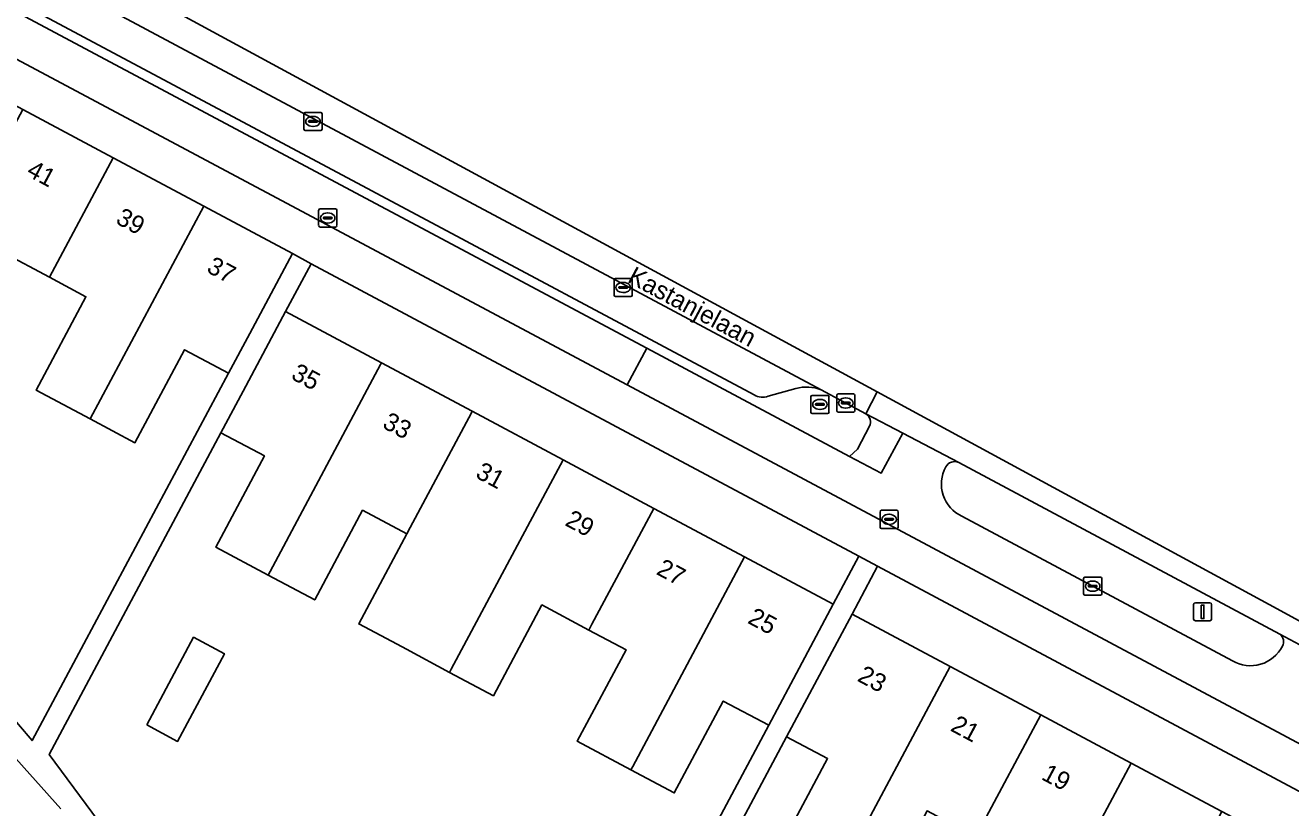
# Model space of a CAD drawing. Extents: x 159262 to 160143, y 383399 to 384319.
# Drawn here: x 159845.2 to 159915.2, y 383915.2 to 383958.5 of the extents above; entities that cross this region are included whole.
import ezdxf

# ---------------------------------------------------------------- set-up
doc = ezdxf.new("R2010")
doc.units = 0
for name, color, linetype in [('IMGEO_Berm_groen', 7, 'Continuous'), ('IMGEO_Erf', 7, 'Continuous'), ('IMGEO_Fietspad_gesloten', 7, 'Continuous'), ('IMGEO_Kolk', 7, 'Continuous'), ('IMGEO_Lichtmast', 7, 'Continuous'), ('IMGEO_Openbare_ruimte_label', 7, 'Continuous'), ('IMGEO_Pand', 7, 'Continuous'), ('IMGEO_Pand_nummerreeks', 7, 'Continuous'), ('IMGEO_Parkeervlak_open', 7, 'Continuous'), ('IMGEO_Rijbaan_lokaal_gesloten', 7, 'Continuous'), ('IMGEO_Rioolput', 7, 'Continuous'), ('IMGEO_Verkeerseiland_open', 7, 'Continuous'), ('IMGEO_Voetpad_open', 7, 'Continuous')]:
    doc.layers.add(name, color=color, linetype=linetype)

msp = doc.modelspace()

# ---------------------------------------------------------------- linework, layer by layer
at = {"layer": 'IMGEO_Berm_groen'}
for points in [[(159914.578, 383924.817), (159896.823, 383934.316)], [(159896.999, 383931.341), (159911.954, 383923.349)]]:
    msp.add_lwpolyline(points, dxfattribs=at)
for centre, radius, start, end in [((159897.838, 383933.129), 1.975, 151.49609, 244.84412), ((159896.592, 383933.815), 0.552, 65.22761, 152.35699), ((159914.279, 383924.412), 0.503, 329.76886, 53.58684), ((159912.951, 383925.06), 1.98, 239.78454, 332.9271)]:
    msp.add_arc(centre, radius, start, end, dxfattribs=at)
at = {"layer": 'IMGEO_Erf'}
for points in [[(159843.313, 383921.6), (159845.598, 383918.934), (159856.457, 383939.256), (159854.026, 383940.555), (159851.278, 383935.407), (159848.805, 383936.726), (159845.82, 383938.321), (159848.575, 383943.483), (159846.552, 383944.562), (159843.997, 383945.926)], [(159847.176, 383915.172), (159821.644, 383943.718), (159811.948, 383941.099), (159812.633, 383938.564), (159818.211, 383940.069), (159819.038, 383937.007), (159819.804, 383934.168), (159814.261, 383932.672), (159814.975, 383930.03), (159815.639, 383927.569), (159821.271, 383929.09), (159822.084, 383926.069), (159822.865, 383923.166), (159821.915, 383922.91), (159822.61, 383920.331), (159817.979, 383919.081), (159818.631, 383916.667), (159823.261, 383917.916), (159824.243, 383918.181), (159825.071, 383915.114)], [(159876.661, 383901.686), (159886.318, 383919.784), (159883.803, 383921.126), (159881.092, 383916.044), (159878.702, 383917.319), (159875.734, 383918.902), (159878.431, 383923.958), (159876.377, 383925.054), (159873.781, 383926.438), (159871.103, 383921.418), (159868.676, 383922.712), (159866.286, 383923.988), (159865.77, 383924.263), (159863.655, 383925.391), (159866.314, 383930.376), (159863.87, 383931.68), (159861.223, 383926.718), (159858.645, 383928.093), (159855.747, 383929.639), (159858.435, 383934.679), (159856.031, 383935.961), (159846.54, 383918.173), (159850.27, 383913.131)]]:
    msp.add_lwpolyline(points, dxfattribs=at)
for points in [[(159861.023, 383945.315), (159859.608, 383942.667), (159864.907, 383939.834), (159869.927, 383937.15), (159874.947, 383934.466), (159879.965, 383931.783), (159884.987, 383929.099), (159889.889, 383926.478), (159891.308, 383929.133)], [(159892.341, 383928.581), (159890.923, 383925.926), (159896.349, 383923.03), (159901.357, 383920.358), (159906.365, 383917.685), (159911.373, 383915.013), (159916.381, 383912.34), (159921.21, 383909.763), (159922.62, 383912.402)], [(159851.936, 383919.803), (159854.527, 383924.654), (159856.23, 383923.744), (159853.639, 383918.894)], [(159896.903, 383907.457), (159899.649, 383912.609), (159897.762, 383913.615), (159895.074, 383915.048), (159892.331, 383909.901), (159890.009, 383911.139), (159886.847, 383912.824), (159889.575, 383917.94), (159887.31, 383919.147), (159877.6, 383900.927), (159876.408, 383898.69), (159881.98, 383895.689), (159885.67, 383893.702), (159906.632, 383882.414), (159917.62, 383903.025), (159915.102, 383904.367), (159912.373, 383899.249), (159910.06, 383900.482), (159906.949, 383902.141), (159909.678, 383907.259), (159907.779, 383908.271), (159905.077, 383909.712), (159902.332, 383904.563), (159900.025, 383905.793)]]:
    msp.add_lwpolyline(points, close=True, dxfattribs=at)
at = {"layer": 'IMGEO_Fietspad_gesloten'}
for points in [[(159637.547, 384066.886), (159678.317, 384045.287), (159706.724, 384030.091), (159782.916, 383989.334), (159785.314, 383988.052), (159786.588, 383987.371), (159800.678, 383979.816), (159802.382, 383978.898), (159806.209, 383976.854), (159811.759, 383973.873), (159815.384, 383972.277), (159818.103, 383970.845), (159878.488, 383938.609), (159879.571, 383940.642), (159821.924, 383971.407), (159817.239, 383973.81), (159812.887, 383975.929), (159812.762, 383975.674), (159811.755, 383976.132), (159807.769, 383978.315), (159805.944, 383979.316), (159802.985, 383980.918), (159679.545, 384046.947)], [(159896.823, 383934.316), (159893.727, 383935.935), (159892.539, 383933.733), (159890.781, 383934.659), (159879.571, 383940.642), (159878.488, 383938.609), (159961.003, 383894.56), (159966.304, 383891.73), (160016.316, 383865.032), (160041.045, 383851.684), (160089.346, 383826.131)], [(159911.954, 383923.349), (159896.999, 383931.341)], [(160018.359, 383866.492), (159968.689, 383893.037), (159961.28, 383896.996), (159918.588, 383919.812), (159916.706, 383920.813), (159917.898, 383923.047), (159914.578, 383924.817)]]:
    msp.add_lwpolyline(points, dxfattribs=at)
for centre, radius, start, end in [((159897.838, 383933.129), 1.975, 151.49609, 244.84412), ((159896.592, 383933.815), 0.552, 65.22761, 152.35699), ((159914.279, 383924.412), 0.503, 329.76886, 53.58684), ((159912.951, 383925.06), 1.98, 239.78454, 332.9271)]:
    msp.add_arc(centre, radius, start, end, dxfattribs=at)
at = {"layer": 'IMGEO_Kolk'}
for p, q in [((159860.623, 383952.757), (159860.623, 383953.609)), ((159860.698, 383953.683), (159861.55, 383953.683)), ((159861.111, 383953.463), (159861.136, 383953.463)), ((159861.624, 383953.609), (159861.624, 383952.757)), ((159861.55, 383952.683), (159860.698, 383952.683)), ((159860.882, 383953.177), (159860.882, 383953.189)), ((159861.32, 383953.14), (159860.922, 383953.14)), ((159860.925, 383953.226), (159861.323, 383953.226)), ((159861.134, 383952.903), (159861.109, 383952.903)), ((159861.366, 383953.189), (159861.366, 383953.177)), ((159877.772, 383943.574), (159877.772, 383944.426)), ((159877.847, 383944.5), (159878.699, 383944.5)), ((159878.26, 383944.28), (159878.285, 383944.28)), ((159878.773, 383944.426), (159878.773, 383943.574)), ((159878.699, 383943.5), (159877.847, 383943.5)), ((159878.031, 383943.994), (159878.031, 383944.006)), ((159878.469, 383943.957), (159878.071, 383943.957)), ((159878.074, 383944.043), (159878.472, 383944.043)), ((159878.283, 383943.72), (159878.258, 383943.72)), ((159878.515, 383944.006), (159878.515, 383943.994)), ((159890.076, 383937.183), (159890.076, 383938.035)), ((159890.151, 383938.109), (159891.003, 383938.109)), ((159891.077, 383938.035), (159891.077, 383937.183)), ((159890.335, 383937.603), (159890.335, 383937.615)), ((159890.773, 383937.566), (159890.375, 383937.566)), ((159890.378, 383937.652), (159890.776, 383937.652)), ((159890.587, 383937.329), (159890.562, 383937.329)), ((159890.564, 383937.889), (159890.589, 383937.889)), ((159890.819, 383937.615), (159890.819, 383937.603)), ((159891.003, 383937.109), (159890.151, 383937.109)), ((159903.728, 383927.051), (159903.728, 383927.903)), ((159903.803, 383927.977), (159904.655, 383927.977)), ((159903.987, 383927.471), (159903.987, 383927.483)), ((159904.425, 383927.434), (159904.027, 383927.434)), ((159904.03, 383927.52), (159904.428, 383927.52)), ((159904.216, 383927.757), (159904.241, 383927.757)), ((159904.471, 383927.483), (159904.471, 383927.471)), ((159904.729, 383927.903), (159904.729, 383927.051)), ((159904.655, 383926.977), (159903.803, 383926.977)), ((159904.239, 383927.197), (159904.214, 383927.197))]:
    msp.add_line(p, q, dxfattribs=at)
for points in [[(159860.623, 383952.757), (159860.623, 383953.609)], [(159860.698, 383953.683), (159861.55, 383953.683)], [(159861.624, 383953.609), (159861.624, 383952.757)], [(159861.55, 383952.683), (159860.698, 383952.683)], [(159877.772, 383943.574), (159877.772, 383944.426)], [(159877.847, 383944.5), (159878.699, 383944.5)], [(159878.773, 383944.426), (159878.773, 383943.574)], [(159878.699, 383943.5), (159877.847, 383943.5)], [(159890.076, 383937.183), (159890.076, 383938.035)], [(159890.151, 383938.109), (159891.003, 383938.109)], [(159891.077, 383938.035), (159891.077, 383937.183)], [(159891.003, 383937.109), (159890.151, 383937.109)], [(159903.728, 383927.051), (159903.728, 383927.903)], [(159903.803, 383927.977), (159904.655, 383927.977)], [(159904.729, 383927.903), (159904.729, 383927.051)], [(159904.655, 383926.977), (159903.803, 383926.977)]]:
    msp.add_lwpolyline(points, dxfattribs=at)
for centre, radius, start, end in [((159860.7, 383953.607), 0.0765, 91.55205, 178.44795), ((159860.7, 383953.607), 0.0765, 91.55205, 178.44795), ((159861.548, 383953.607), 0.0765, 1.55205, 88.44795), ((159861.548, 383953.607), 0.0765, 1.55205, 88.44795), ((159860.7, 383952.759), 0.0765, 181.55205, 268.44795), ((159860.7, 383952.759), 0.0765, 181.55205, 268.44795), ((159860.922, 383953.186), 0.0403, 85.87752, 175.75265), ((159860.919, 383953.176), 0.0366, 178.93798, 274.71019), ((159861.323, 383953.183), 0.043, 264.86636, 352.45326), ((159861.327, 383953.188), 0.0386, 1.73085, 96.63898), ((159861.548, 383952.759), 0.0765, 271.55205, 358.44795), ((159861.548, 383952.759), 0.0765, 271.55205, 358.44795), ((159877.849, 383944.424), 0.0765, 91.55205, 178.44795), ((159877.849, 383944.424), 0.0765, 91.55205, 178.44795), ((159878.697, 383944.424), 0.0765, 1.55205, 88.44795), ((159878.697, 383944.424), 0.0765, 1.55205, 88.44795), ((159877.849, 383943.576), 0.0765, 181.55205, 268.44795), ((159877.849, 383943.576), 0.0765, 181.55205, 268.44795), ((159878.071, 383944.003), 0.0403, 85.87752, 175.75265), ((159878.068, 383943.993), 0.0366, 178.93798, 274.71019), ((159878.472, 383944), 0.043, 264.86636, 352.45326), ((159878.476, 383944.005), 0.0386, 1.73085, 96.63898), ((159878.697, 383943.576), 0.0765, 271.55205, 358.44795), ((159878.697, 383943.576), 0.0765, 271.55205, 358.44795), ((159890.153, 383938.033), 0.0765, 91.55205, 178.44795), ((159890.153, 383938.033), 0.0765, 91.55205, 178.44795), ((159891.001, 383938.033), 0.0765, 1.55205, 88.44795), ((159891.001, 383938.033), 0.0765, 1.55205, 88.44795), ((159890.375, 383937.612), 0.0403, 85.87752, 175.75265), ((159890.372, 383937.602), 0.0366, 178.93798, 274.71019), ((159890.776, 383937.609), 0.043, 264.86636, 352.45326), ((159890.78, 383937.614), 0.0386, 1.73085, 96.63898), ((159890.153, 383937.185), 0.0765, 181.55205, 268.44795), ((159890.153, 383937.185), 0.0765, 181.55205, 268.44795), ((159891.001, 383937.185), 0.0765, 271.55205, 358.44795), ((159891.001, 383937.185), 0.0765, 271.55205, 358.44795), ((159903.805, 383927.901), 0.0765, 91.55205, 178.44795), ((159903.805, 383927.901), 0.0765, 91.55205, 178.44795), ((159904.027, 383927.48), 0.0403, 85.87752, 175.75265), ((159904.024, 383927.47), 0.0366, 178.93798, 274.71019), ((159904.428, 383927.477), 0.043, 264.86636, 352.45326), ((159904.432, 383927.482), 0.0386, 1.73085, 96.63898), ((159904.653, 383927.901), 0.0765, 1.55205, 88.44795), ((159904.653, 383927.901), 0.0765, 1.55205, 88.44795), ((159903.805, 383927.053), 0.0765, 181.55205, 268.44795), ((159903.805, 383927.053), 0.0765, 181.55205, 268.44795), ((159904.653, 383927.053), 0.0765, 271.55205, 358.44795), ((159904.653, 383927.053), 0.0765, 271.55205, 358.44795)]:
    msp.add_arc(centre, radius, start, end, dxfattribs=at)
for centre, major_axis, ratio, start_param, end_param in [((159861.11, 383953.183), (-0.387, 0.002), 0.722429, 4.712389, 7.853982), ((159861.135, 383953.183), (-0.39, 0.002), 0.717154, 1.570796, 4.712389), ((159878.259, 383944), (-0.387, 0.002), 0.722429, 4.712389, 7.853982), ((159878.284, 383944), (-0.39, 0.002), 0.717154, 1.570796, 4.712389), ((159890.563, 383937.609), (-0.387, 0.002), 0.722429, 4.712389, 7.853982), ((159890.588, 383937.609), (-0.39, 0.002), 0.717154, 1.570796, 4.712389), ((159904.215, 383927.477), (-0.387, 0.002), 0.722429, 4.712389, 7.853982), ((159904.24, 383927.477), (-0.39, 0.002), 0.717154, 1.570796, 4.712389)]:
    msp.add_ellipse(centre, major_axis=major_axis, ratio=ratio, start_param=start_param, end_param=end_param, dxfattribs=at)
at = {"layer": 'IMGEO_Lichtmast'}
for p, q in [((159909.811, 383925.661), (159909.811, 383926.461)), ((159909.811, 383926.461), (159909.811, 383925.661)), ((159909.911, 383926.561), (159910.701, 383926.561)), ((159910.701, 383926.561), (159909.911, 383926.561)), ((159910.801, 383926.461), (159910.801, 383925.661)), ((159910.801, 383925.661), (159910.801, 383926.461)), ((159910.701, 383925.561), (159909.911, 383925.561)), ((159909.911, 383925.561), (159910.701, 383925.561))]:
    msp.add_line(p, q, dxfattribs=at)
msp.add_lwpolyline([(159910.231, 383926.436), (159910.381, 383926.436), (159910.381, 383925.686), (159910.231, 383925.686), (159910.231, 383926.436)], dxfattribs=at)
for centre, start, end in [((159909.911, 383926.461), 90, 180), ((159909.911, 383926.461), 90, 180), ((159910.701, 383926.461), 0, 90), ((159910.701, 383926.461), 360, 90), ((159909.911, 383925.661), 180, 270), ((159909.911, 383925.661), 180, 270), ((159910.701, 383925.661), 270, 0), ((159910.701, 383925.661), 270, 0)]:
    msp.add_arc(centre, 0.1, start, end, dxfattribs=at)
at = {"layer": 'IMGEO_Pand'}
for points in [[(159850.08, 383951.17), (159845.075, 383953.849), (159838.844, 383942.177), (159838.786, 383942.066), (159841.239, 383940.758), (159843.997, 383945.926), (159846.552, 383944.562)], [(159855.086, 383948.492), (159850.08, 383951.17), (159846.552, 383944.562), (159848.575, 383943.483), (159845.82, 383938.321), (159848.805, 383936.726)], [(159857.63, 383941.455), (159859.986, 383945.869), (159855.086, 383948.492), (159848.805, 383936.726), (159851.278, 383935.407), (159854.026, 383940.555), (159856.457, 383939.256)], [(159864.855, 383939.737), (159864.907, 383939.834), (159859.608, 383942.667), (159857.256, 383938.257), (159856.031, 383935.961), (159858.435, 383934.679), (159855.747, 383929.639), (159858.645, 383928.093), (159858.753, 383928.298)], [(159869.878, 383937.058), (159869.927, 383937.15), (159864.907, 383939.834), (159864.855, 383939.737), (159858.753, 383928.298), (159858.645, 383928.093), (159861.223, 383926.718), (159863.87, 383931.68), (159866.314, 383930.376), (159866.496, 383930.717)], [(159874.947, 383934.466), (159869.927, 383937.15), (159869.878, 383937.058), (159866.496, 383930.717), (159866.314, 383930.376), (159863.655, 383925.391), (159865.77, 383924.263), (159866.286, 383923.988), (159868.676, 383922.712), (159868.77, 383922.888)], [(159879.965, 383931.783), (159874.947, 383934.466), (159868.77, 383922.888), (159868.676, 383922.712), (159871.103, 383921.418), (159873.781, 383926.438), (159876.377, 383925.054), (159876.546, 383925.372)], [(159884.987, 383929.099), (159879.965, 383931.783), (159876.546, 383925.372), (159876.377, 383925.054), (159878.431, 383923.958), (159875.734, 383918.902), (159878.702, 383917.319), (159878.805, 383917.511)], [(159887.537, 383922.069), (159889.889, 383926.478), (159884.987, 383929.099), (159878.805, 383917.511), (159878.702, 383917.319), (159881.092, 383916.044), (159883.803, 383921.126), (159886.318, 383919.784)], [(159896.349, 383923.03), (159890.923, 383925.926), (159888.572, 383921.515), (159887.31, 383919.147), (159889.575, 383917.94), (159886.847, 383912.824), (159890.009, 383911.139), (159890.177, 383911.453)], [(159851.936, 383919.803), (159853.639, 383918.894), (159856.23, 383923.744), (159854.527, 383924.654)], [(159901.357, 383920.358), (159896.349, 383923.03), (159890.177, 383911.453), (159890.009, 383911.139), (159892.331, 383909.901), (159895.074, 383915.048), (159897.762, 383913.615), (159897.922, 383913.915)], [(159906.365, 383917.685), (159901.357, 383920.358), (159897.922, 383913.915), (159897.762, 383913.615), (159899.649, 383912.609), (159896.903, 383907.457), (159900.025, 383905.793), (159900.153, 383906.033)], [(159911.373, 383915.013), (159906.365, 383917.685), (159900.153, 383906.033), (159900.025, 383905.793), (159902.332, 383904.563), (159905.077, 383909.712), (159907.779, 383908.271), (159907.997, 383908.68)]]:
    msp.add_lwpolyline(points, close=True, dxfattribs=at)
at = {"layer": 'IMGEO_Parkeervlak_open'}
for points in [[(159889.226, 383938.344), (159827.568, 383971.273), (159818.616, 383975.911), (159814.9, 383977.723), (159810.574, 383979.653)], [(159813.13, 383976.392), (159822.09, 383971.919), (159885.523, 383938.052)], [(159886.287, 383937.986), (159887.826, 383938.407)]]:
    msp.add_lwpolyline(points, dxfattribs=at)
for centre, radius, start, end in [((159885.971, 383938.785), 0.859, 238.54265, 291.58259), ((159888.432, 383936.293), 2.199, 68.84515, 106.00171)]:
    msp.add_arc(centre, radius, start, end, dxfattribs=at)
at = {"layer": 'IMGEO_Rijbaan_lokaal_gesloten'}
for points in [[(159892.323, 383938.219), (159805.451, 383985.323), (159805.451, 383985.323), (159804.103, 383983.128), (159807.258, 383981.498), (159808.939, 383980.578), (159810.574, 383979.653), (159814.9, 383977.723), (159818.616, 383975.911), (159827.568, 383971.273), (159889.226, 383938.344), (159891.696, 383937.001), (159892.323, 383938.219)], [(159920.241, 383923.056), (159914.639, 383926.118), (159892.323, 383938.219), (159891.696, 383937.001), (159893.727, 383935.935), (159896.823, 383934.316), (159914.578, 383924.817), (159917.898, 383923.047), (159919.708, 383922.063), (159920.241, 383923.056)]]:
    msp.add_lwpolyline(points, dxfattribs=at)
at = {"layer": 'IMGEO_Rioolput'}
for p, q in [((159861.438, 383947.417), (159861.438, 383948.269)), ((159861.513, 383948.343), (159862.365, 383948.343)), ((159861.697, 383947.837), (159861.697, 383947.849)), ((159862.135, 383947.8), (159861.737, 383947.8)), ((159861.74, 383947.886), (159862.138, 383947.886)), ((159861.926, 383948.123), (159861.951, 383948.123)), ((159862.181, 383947.849), (159862.181, 383947.837)), ((159862.439, 383948.269), (159862.439, 383947.417)), ((159862.365, 383947.343), (159861.513, 383947.343)), ((159861.949, 383947.563), (159861.924, 383947.563)), ((159888.65, 383937.105), (159888.65, 383937.957)), ((159888.725, 383938.031), (159889.577, 383938.031)), ((159889.651, 383937.957), (159889.651, 383937.105)), ((159888.909, 383937.525), (159888.909, 383937.537)), ((159889.347, 383937.488), (159888.949, 383937.488)), ((159888.952, 383937.574), (159889.35, 383937.574)), ((159889.161, 383937.251), (159889.136, 383937.251)), ((159889.138, 383937.811), (159889.163, 383937.811)), ((159889.393, 383937.537), (159889.393, 383937.525)), ((159889.577, 383937.031), (159888.725, 383937.031)), ((159892.549, 383931.673), (159893.401, 383931.673)), ((159892.474, 383930.747), (159892.474, 383931.599)), ((159892.733, 383931.167), (159892.733, 383931.179)), ((159893.171, 383931.13), (159892.773, 383931.13)), ((159892.776, 383931.216), (159893.174, 383931.216)), ((159892.962, 383931.453), (159892.987, 383931.453)), ((159893.217, 383931.179), (159893.217, 383931.167)), ((159893.475, 383931.599), (159893.475, 383930.747)), ((159893.401, 383930.673), (159892.549, 383930.673)), ((159892.985, 383930.893), (159892.96, 383930.893))]:
    msp.add_line(p, q, dxfattribs=at)
for points in [[(159861.438, 383947.417), (159861.438, 383948.269)], [(159861.513, 383948.343), (159862.365, 383948.343)], [(159862.439, 383948.269), (159862.439, 383947.417)], [(159862.365, 383947.343), (159861.513, 383947.343)], [(159888.65, 383937.105), (159888.65, 383937.957)], [(159888.725, 383938.031), (159889.577, 383938.031)], [(159889.651, 383937.957), (159889.651, 383937.105)], [(159889.577, 383937.031), (159888.725, 383937.031)], [(159892.549, 383931.673), (159893.401, 383931.673)], [(159892.474, 383930.747), (159892.474, 383931.599)], [(159893.475, 383931.599), (159893.475, 383930.747)], [(159893.401, 383930.673), (159892.549, 383930.673)]]:
    msp.add_lwpolyline(points, dxfattribs=at)
for centre, radius, start, end in [((159861.515, 383948.267), 0.0765, 91.55205, 178.44795), ((159861.515, 383948.267), 0.0765, 91.55205, 178.44795), ((159861.737, 383947.846), 0.0403, 85.87752, 175.75265), ((159861.734, 383947.836), 0.0366, 178.93798, 274.71019), ((159862.138, 383947.843), 0.043, 264.86636, 352.45326), ((159862.142, 383947.848), 0.0386, 1.73085, 96.63898), ((159862.363, 383948.267), 0.0765, 1.55205, 88.44795), ((159862.363, 383948.267), 0.0765, 1.55205, 88.44795), ((159861.515, 383947.419), 0.0765, 181.55205, 268.44795), ((159861.515, 383947.419), 0.0765, 181.55205, 268.44795), ((159862.363, 383947.419), 0.0765, 271.55205, 358.44795), ((159862.363, 383947.419), 0.0765, 271.55205, 358.44795), ((159888.727, 383937.955), 0.0765, 91.55205, 178.44795), ((159888.727, 383937.955), 0.0765, 91.55205, 178.44795), ((159889.575, 383937.955), 0.0765, 1.55205, 88.44795), ((159889.575, 383937.955), 0.0765, 1.55205, 88.44795), ((159888.949, 383937.534), 0.0403, 85.87752, 175.75265), ((159888.946, 383937.524), 0.0366, 178.93798, 274.71019), ((159889.35, 383937.531), 0.043, 264.86636, 352.45326), ((159889.354, 383937.536), 0.0386, 1.73085, 96.63898), ((159888.727, 383937.107), 0.0765, 181.55205, 268.44795), ((159888.727, 383937.107), 0.0765, 181.55205, 268.44795), ((159889.575, 383937.107), 0.0765, 271.55205, 358.44795), ((159889.575, 383937.107), 0.0765, 271.55205, 358.44795), ((159892.551, 383931.597), 0.0765, 91.55205, 178.44795), ((159892.551, 383931.597), 0.0765, 91.55205, 178.44795), ((159893.399, 383931.597), 0.0765, 1.55205, 88.44795), ((159893.399, 383931.597), 0.0765, 1.55205, 88.44795), ((159892.773, 383931.176), 0.0403, 85.87752, 175.75265), ((159892.77, 383931.166), 0.0366, 178.93798, 274.71019), ((159893.174, 383931.173), 0.043, 264.86636, 352.45326), ((159893.178, 383931.178), 0.0386, 1.73085, 96.63898), ((159892.551, 383930.749), 0.0765, 181.55205, 268.44795), ((159892.551, 383930.749), 0.0765, 181.55205, 268.44795), ((159893.399, 383930.749), 0.0765, 271.55205, 358.44795), ((159893.399, 383930.749), 0.0765, 271.55205, 358.44795)]:
    msp.add_arc(centre, radius, start, end, dxfattribs=at)
for centre, major_axis, ratio, start_param, end_param in [((159861.925, 383947.843), (-0.387, 0.002), 0.722429, 4.712389, 7.853982), ((159861.95, 383947.843), (-0.39, 0.002), 0.717154, 1.570796, 4.712389), ((159889.137, 383937.531), (-0.387, 0.002), 0.722429, 4.712389, 7.853982), ((159889.162, 383937.531), (-0.39, 0.002), 0.717154, 1.570796, 4.712389), ((159892.961, 383931.173), (-0.387, 0.002), 0.722429, 4.712389, 7.853982), ((159892.986, 383931.173), (-0.39, 0.002), 0.717154, 1.570796, 4.712389)]:
    msp.add_ellipse(centre, major_axis=major_axis, ratio=ratio, start_param=start_param, end_param=end_param, dxfattribs=at)
at = {"layer": 'IMGEO_Verkeerseiland_open'}
for points in [[(159807.769, 383978.315), (159811.755, 383976.132), (159812.762, 383975.674), (159812.887, 383975.929), (159817.239, 383973.81), (159821.924, 383971.407), (159879.571, 383940.642), (159890.781, 383934.659), (159891.232, 383935.057), (159891.895, 383936.33)], [(159885.523, 383938.052), (159822.09, 383971.919), (159813.13, 383976.392)], [(159887.826, 383938.407), (159886.287, 383937.986)], [(159891.696, 383937.001), (159889.226, 383938.344)]]:
    msp.add_lwpolyline(points, dxfattribs=at)
for centre, radius, start, end in [((159885.971, 383938.785), 0.859, 238.54265, 291.58259), ((159888.432, 383936.293), 2.199, 68.84515, 106.00171), ((159891.434, 383936.558), 0.515, 333.6728, 59.36499)]:
    msp.add_arc(centre, radius, start, end, dxfattribs=at)
at = {"layer": 'IMGEO_Voetpad_open'}
for points in [[(159961.003, 383894.56), (159878.488, 383938.609), (159818.103, 383970.845), (159815.384, 383972.277), (159811.759, 383973.873), (159806.209, 383976.854), (159802.382, 383978.898), (159801.504, 383977.274), (159804.154, 383975.767), (159819.73, 383967.413), (159825.054, 383964.564), (159830.059, 383961.885), (159835.066, 383959.206), (159840.07, 383956.528), (159845.075, 383953.849), (159850.08, 383951.17), (159855.086, 383948.492), (159859.986, 383945.869), (159861.023, 383945.315), (159891.308, 383929.133), (159892.341, 383928.581), (159922.62, 383912.402)], [(159850.27, 383913.131), (159846.54, 383918.173), (159856.031, 383935.961), (159857.256, 383938.257), (159859.608, 383942.667), (159861.023, 383945.315), (159859.986, 383945.869), (159857.63, 383941.455), (159856.457, 383939.256), (159845.598, 383918.934), (159843.313, 383921.6)], [(159821.644, 383943.718), (159847.176, 383915.172)], [(159891.895, 383936.33), (159891.232, 383935.057), (159890.781, 383934.659), (159892.539, 383933.733), (159893.727, 383935.935), (159891.696, 383937.001)], [(159877.6, 383900.927), (159887.31, 383919.147), (159888.572, 383921.515), (159890.923, 383925.926), (159892.341, 383928.581), (159891.308, 383929.133), (159889.889, 383926.478), (159887.537, 383922.069), (159886.318, 383919.784), (159876.661, 383901.686)]]:
    msp.add_lwpolyline(points, dxfattribs=at)
msp.add_arc((159891.434, 383936.558), 0.515, 333.6728, 59.36499, dxfattribs=at)

# ---------------------------------------------------------------- texts
at = {"layer": 'IMGEO_Openbare_ruimte_label'}
msp.add_text('Kastanjelaan', height=1, rotation=331.89718, dxfattribs=at).set_placement((159878.453, 383944.323))
at = {"layer": 'IMGEO_Pand_nummerreeks'}
for s, rotation, p in [('41', 331.83339, (159845.231, 383950.213)), ('39', 331.83339, (159850.159, 383947.575)), ('37', 331.83339, (159855.186, 383944.883)), ('35', 331.84485, (159859.854, 383938.976)), ('33', 331.84485, (159864.902, 383936.274)), ('31', 331.84485, (159870.051, 383933.519)), ('29', 331.84485, (159874.999, 383930.87)), ('27', 331.84485, (159880.048, 383928.167)), ('25', 331.84485, (159885.096, 383925.465)), ('23', 331.86777, (159891.161, 383922.263)), ('21', 331.86777, (159896.308, 383919.512)), ('19', 331.86777, (159901.334, 383916.824))]:
    msp.add_text(s, height=1, rotation=rotation, dxfattribs=at).set_placement(p)

doc.saveas('drawing.dxf')
